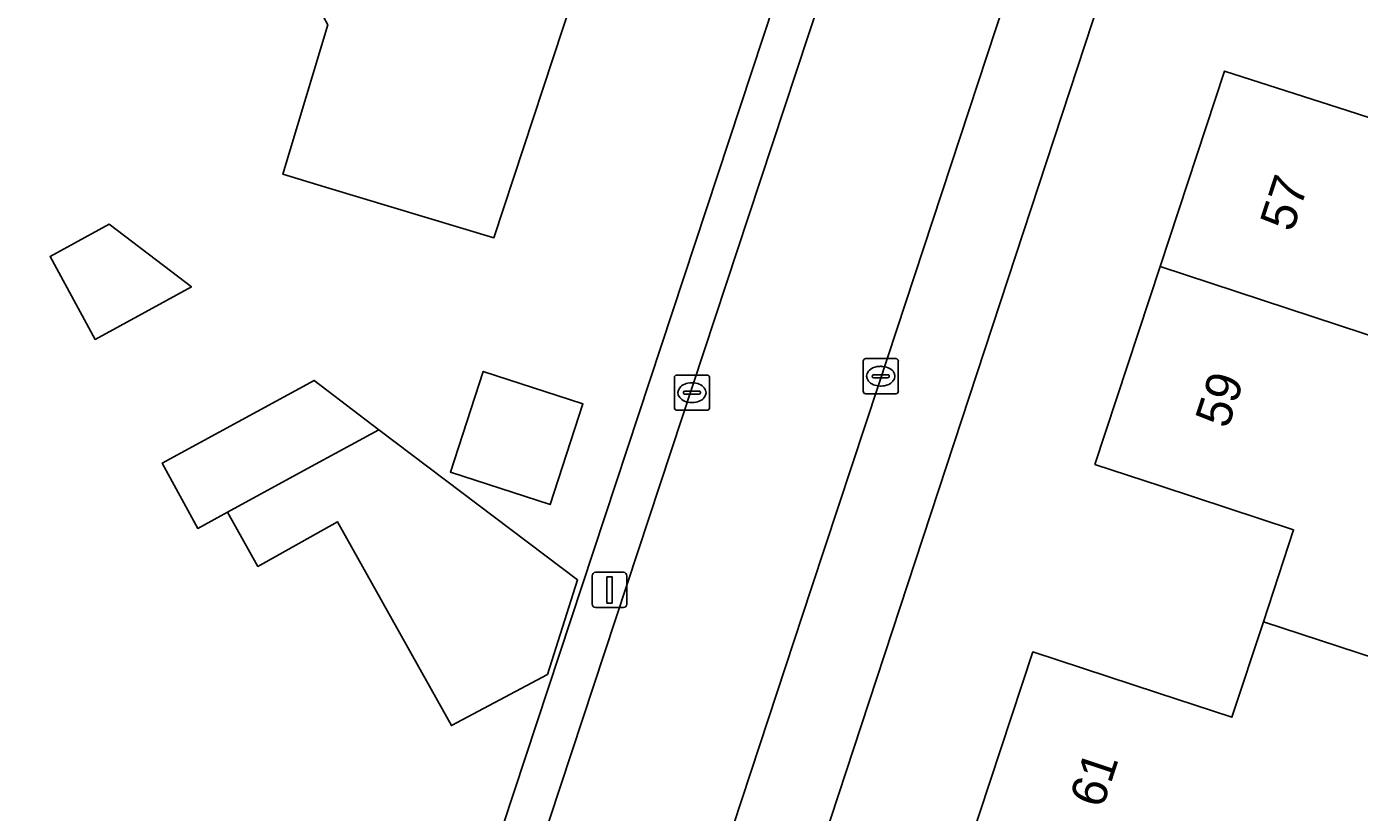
# Model space of a CAD drawing. Extents: x 157793 to 159380, y 380877 to 382313.
# Drawn here: x 159043.47 to 159081.36, y 381837.73 to 381860.05 of the extents above; entities that cross this region are included whole.
import ezdxf

# ---------------------------------------------------------------- set-up
doc = ezdxf.new("R2010")
doc.units = 0
for name, color, linetype in [('IMGEO_Erf', 7, 'Continuous'), ('IMGEO_Kolk', 7, 'Continuous'), ('IMGEO_Lichtmast', 7, 'Continuous'), ('IMGEO_Pand', 7, 'Continuous'), ('IMGEO_Pand_nummerreeks', 7, 'Continuous'), ('IMGEO_Rijbaan_lokaal_open', 7, 'Continuous'), ('IMGEO_Voetpad_open', 7, 'Continuous')]:
    doc.layers.add(name, color=color, linetype=linetype)

msp = doc.modelspace()

# ---------------------------------------------------------------- linework, layer by layer
at = {"layer": 'IMGEO_Erf'}
for points in [[(159053.464, 381826.611), (159067.636, 381869.523), (159028.437, 381942.42)], [(159075.974, 381866.892), (159059.531, 381816.868), (159045.688, 381774.756), (159071.299, 381766.292), (159071.386, 381766.556), (159068.822, 381767.383), (159069.694, 381770.085), (159072.274, 381769.253), (159085.348, 381808.976)], [(159060.131, 381864.292), (159056.758, 381854.055), (159051.971, 381855.497), (159050.758, 381855.862), (159052.035, 381860.103)], [(159070.259, 381836.777), (159072.083, 381842.287), (159075.627, 381841.123), (159077.741, 381840.428), (159078.632, 381843.14), (159079.493, 381845.76), (159075.726, 381846.999), (159073.845, 381847.617), (159075.695, 381853.235), (159077.526, 381858.793), (159081.011, 381857.673), (159083.213, 381856.965)]]:
    msp.add_lwpolyline(points, dxfattribs=at)
for points in [[(159047.797, 381852.935), (159048.16, 381852.658), (159045.419, 381851.169), (159044.14, 381853.523), (159045.823, 381854.438)], [(159056.456, 381850.256), (159059.287, 381849.333), (159058.354, 381846.472), (159055.522, 381847.396)], [(159051.649, 381850), (159053.49, 381848.598), (159059.135, 381844.335), (159058.285, 381841.649), (159055.552, 381840.192), (159052.309, 381845.984), (159050.048, 381844.717), (159049.185, 381846.259), (159048.337, 381845.798), (159047.329, 381847.653)]]:
    msp.add_lwpolyline(points, close=True, dxfattribs=at)
at = {"layer": 'IMGEO_Kolk'}
for p, q in [((159067.329, 381850.622), (159068.181, 381850.622)), ((159067.254, 381849.696), (159067.254, 381850.548)), ((159067.742, 381850.402), (159067.767, 381850.402)), ((159068.255, 381850.548), (159068.255, 381849.696)), ((159061.888, 381849.228), (159061.888, 381850.08)), ((159061.963, 381850.154), (159062.815, 381850.154)), ((159062.376, 381849.934), (159062.401, 381849.934)), ((159062.889, 381850.08), (159062.889, 381849.228)), ((159067.513, 381850.116), (159067.513, 381850.128)), ((159067.951, 381850.079), (159067.553, 381850.079)), ((159067.556, 381850.165), (159067.954, 381850.165)), ((159067.765, 381849.842), (159067.74, 381849.842)), ((159067.997, 381850.128), (159067.997, 381850.116)), ((159062.147, 381849.648), (159062.147, 381849.66)), ((159062.585, 381849.611), (159062.187, 381849.611)), ((159062.19, 381849.697), (159062.588, 381849.697)), ((159062.631, 381849.66), (159062.631, 381849.648)), ((159068.181, 381849.622), (159067.329, 381849.622)), ((159062.815, 381849.154), (159061.963, 381849.154)), ((159062.399, 381849.374), (159062.374, 381849.374))]:
    msp.add_line(p, q, dxfattribs=at)
for points in [[(159067.329, 381850.622), (159068.181, 381850.622)], [(159067.254, 381849.696), (159067.254, 381850.548)], [(159068.255, 381850.548), (159068.255, 381849.696)], [(159061.888, 381849.228), (159061.888, 381850.08)], [(159061.963, 381850.154), (159062.815, 381850.154)], [(159062.889, 381850.08), (159062.889, 381849.228)], [(159068.181, 381849.622), (159067.329, 381849.622)], [(159062.815, 381849.154), (159061.963, 381849.154)]]:
    msp.add_lwpolyline(points, dxfattribs=at)
for centre, radius, start, end in [((159067.331, 381850.546), 0.0765, 91.552, 178.448), ((159067.331, 381850.546), 0.0765, 91.552, 178.448), ((159068.179, 381850.546), 0.0765, 1.552, 88.448), ((159068.179, 381850.546), 0.0765, 1.552, 88.448), ((159061.965, 381850.078), 0.0765, 91.552, 178.448), ((159061.965, 381850.078), 0.0765, 91.552, 178.448), ((159062.813, 381850.078), 0.0765, 1.552, 88.448), ((159062.813, 381850.078), 0.0765, 1.552, 88.448), ((159067.553, 381850.125), 0.0403, 85.8775, 175.7526), ((159067.55, 381850.115), 0.0366, 178.938, 274.7102), ((159067.954, 381850.122), 0.043, 264.8664, 352.4533), ((159067.958, 381850.127), 0.0386, 1.7309, 96.639), ((159062.187, 381849.657), 0.0403, 85.8775, 175.7526), ((159062.184, 381849.647), 0.0366, 178.938, 274.7102), ((159062.588, 381849.654), 0.043, 264.8664, 352.4533), ((159062.592, 381849.659), 0.0386, 1.7309, 96.639), ((159067.331, 381849.698), 0.0765, 181.552, 268.448), ((159067.331, 381849.698), 0.0765, 181.552, 268.448), ((159068.179, 381849.698), 0.0765, 271.552, 358.448), ((159068.179, 381849.698), 0.0765, 271.552, 358.448), ((159061.965, 381849.23), 0.0765, 181.552, 268.448), ((159061.965, 381849.23), 0.0765, 181.552, 268.448), ((159062.813, 381849.23), 0.0765, 271.552, 358.448), ((159062.813, 381849.23), 0.0765, 271.552, 358.448)]:
    msp.add_arc(centre, radius, start, end, dxfattribs=at)
for centre, major_axis, ratio, start_param, end_param in [((159067.741, 381850.122), (-0.387, 0.002), 0.722429, 4.712389, 7.853982), ((159067.766, 381850.122), (-0.39, 0.002), 0.717154, 1.570796, 4.712389), ((159062.375, 381849.654), (-0.387, 0.002), 0.722429, 4.712389, 7.853982), ((159062.4, 381849.654), (-0.39, 0.002), 0.717154, 1.570796, 4.712389)]:
    msp.add_ellipse(centre, major_axis=major_axis, ratio=ratio, start_param=start_param, end_param=end_param, dxfattribs=at)
at = {"layer": 'IMGEO_Lichtmast'}
for p, q in [((159059.649, 381844.549), (159060.439, 381844.549)), ((159060.439, 381844.549), (159059.649, 381844.549)), ((159059.549, 381843.649), (159059.549, 381844.449)), ((159059.549, 381844.449), (159059.549, 381843.649)), ((159060.539, 381844.449), (159060.539, 381843.649)), ((159060.539, 381843.649), (159060.539, 381844.449)), ((159060.439, 381843.549), (159059.649, 381843.549)), ((159059.649, 381843.549), (159060.439, 381843.549))]:
    msp.add_line(p, q, dxfattribs=at)
msp.add_lwpolyline([(159059.969, 381844.424), (159060.119, 381844.424), (159060.119, 381843.674), (159059.969, 381843.674), (159059.969, 381844.424)], dxfattribs=at)
for centre, start, end in [((159059.649, 381844.449), 90, 180), ((159059.649, 381844.449), 90, 180), ((159060.439, 381844.449), 0, 90), ((159060.439, 381844.449), 360, 90), ((159059.649, 381843.649), 180, 270), ((159059.649, 381843.649), 180, 270), ((159060.439, 381843.649), 270, 0), ((159060.439, 381843.649), 270, 0)]:
    msp.add_arc(centre, 0.1, start, end, dxfattribs=at)
at = {"layer": 'IMGEO_Pand'}
for points in [[(159049.335, 381865.134), (159050.805, 381862.392), (159052.035, 381860.103), (159050.758, 381855.862), (159051.971, 381855.497), (159056.758, 381854.055), (159060.131, 381864.292), (159062.82, 381865.728), (159060.032, 381870.93)], [(159075.695, 381853.235), (159084.402, 381850.378), (159086.177, 381855.78), (159089.043, 381854.838), (159089.987, 381857.71), (159084.178, 381859.74), (159083.213, 381856.965), (159081.011, 381857.673), (159077.526, 381858.793)], [(159044.14, 381853.523), (159045.419, 381851.169), (159048.16, 381852.658), (159047.797, 381852.935), (159045.823, 381854.438)], [(159087.215, 381849.454), (159084.402, 381850.378), (159075.695, 381853.235), (159073.845, 381847.617), (159075.726, 381846.999), (159079.493, 381845.76), (159078.632, 381843.14), (159084.51, 381841.223), (159084.563, 381841.384), (159085.297, 381843.617), (159085.417, 381843.983)], [(159055.522, 381847.396), (159058.354, 381846.472), (159059.287, 381849.333), (159056.456, 381850.256)], [(159051.462, 381847.496), (159053.49, 381848.598), (159051.649, 381850), (159047.329, 381847.653), (159048.337, 381845.798), (159049.185, 381846.259)], [(159053.49, 381848.598), (159051.462, 381847.496), (159049.185, 381846.259), (159050.048, 381844.717), (159052.309, 381845.984), (159055.552, 381840.192), (159058.285, 381841.649), (159059.135, 381844.335)], [(159078.961, 381833.906), (159079.919, 381836.819), (159082.756, 381835.886), (159084.51, 381841.223), (159078.632, 381843.14), (159077.741, 381840.428), (159075.627, 381841.123), (159072.083, 381842.287), (159070.259, 381836.777)]]:
    msp.add_lwpolyline(points, close=True, dxfattribs=at)
at = {"layer": 'IMGEO_Rijbaan_lokaal_open'}
for points in [[(159069.333, 381870.826), (159068.783, 381869.161), (159068.421, 381868.064), (159063.998, 381854.662), (159063.051, 381851.791), (159054.581, 381826.127)], [(159062.325, 381833.606), (159065.789, 381844.104), (159067.689, 381849.865), (159071.297, 381860.799), (159072.491, 381864.418), (159073.576, 381867.707)]]:
    msp.add_lwpolyline(points, dxfattribs=at)
at = {"layer": 'IMGEO_Voetpad_open'}
for points in [[(159063.051, 381851.791), (159063.998, 381854.662), (159068.421, 381868.064), (159067.636, 381869.523), (159053.464, 381826.611)], [(159075.974, 381866.892), (159073.576, 381867.707), (159072.491, 381864.418), (159071.297, 381860.799), (159067.689, 381849.865), (159065.789, 381844.104), (159062.325, 381833.606), (159060.413, 381827.81), (159059.331, 381824.531)], [(159055.496, 381819.704), (159053.978, 381818.888), (159059.531, 381816.868), (159075.974, 381866.892)], [(159054.581, 381826.127), (159063.051, 381851.791)]]:
    msp.add_lwpolyline(points, dxfattribs=at)

# ---------------------------------------------------------------- texts
at = {"layer": 'IMGEO_Pand_nummerreeks'}
for s, rotation, p in [('57', 71.7698, (159079.462, 381854.189)), ('59', 71.7687, (159077.622, 381848.601)), ('61', 71.6877, (159074.056, 381837.81))]:
    msp.add_text(s, height=1, rotation=rotation, dxfattribs=at).set_placement(p)

doc.saveas('drawing.dxf')
